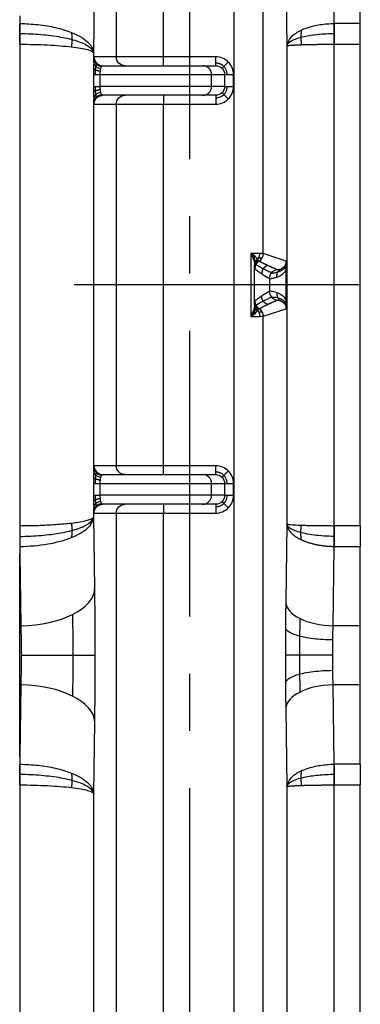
# Model space of a CAD drawing. Extents: x 2651 to 11825, y -3833 to 1075.
# Tile 410 of 656: x 5126 to 5141, y -3629 to -3586. Entities that reach past the tile are written whole.
import ezdxf

# ---------------------------------------------------------------- set-up
doc = ezdxf.new("R2010")
doc.units = 0
doc.header["$LTSCALE"] = 10
doc.linetypes.add('CENTER', pattern=[2, 1.25, -0.25, 0.25, -0.25])
doc.layers.add('114', color=7, linetype='CONTINUOUS')
doc.layers.add('CEN', color=1, linetype='CENTER')

msp = doc.modelspace()

# ---------------------------------------------------------------- linework, layer by layer
at = {"layer": '114', "color": 253, "linetype": 'Continuous'}
for p, q in [((5130.016, -3538.748), (5130.016, -3587.883)), ((5136.449, -3596.488), (5136.449, -3539.115)), ((5132.088, -3587.883), (5132.088, -3539.797)), ((5135.154, -3539.797), (5135.154, -3655.918)), ((5139.555, -3586.426), (5139.503, -3582.961)), ((5137.431, -3583.997), (5137.483, -3587.402)), ((5129.032, -3587.715), (5129.079, -3584.58)), ((5125.794, -3587.333), (5125.801, -3586.426)), ((5140.684, -3586.426), (5139.555, -3586.426)), ((5139.555, -3587.333), (5139.555, -3586.426)), ((5137.483, -3587.402), (5137.483, -3608.313)), ((5139.555, -3608.383), (5139.555, -3587.333)), ((5139.555, -3587.333), (5140.684, -3587.333)), ((5129.032, -3588.133), (5129.032, -3587.715)), ((5132.088, -3587.883), (5130.016, -3587.883)), ((5134.37, -3587.883), (5132.088, -3587.883)), ((5132.088, -3588.272), (5132.088, -3587.883)), ((5134.37, -3588.272), (5134.37, -3587.883)), ((5129.021, -3588.661), (5129.021, -3589.179)), ((5129.021, -3588.661), (5129.312, -3588.661)), ((5129.312, -3589.179), (5129.312, -3588.661)), ((5129.312, -3588.661), (5134.184, -3588.661)), ((5134.184, -3589.179), (5134.184, -3588.661)), ((5134.184, -3588.661), (5134.758, -3588.661)), ((5134.758, -3588.661), (5134.758, -3589.179)), ((5134.758, -3588.661), (5135.147, -3588.661)), ((5135.147, -3589.179), (5135.147, -3588.661)), ((5129.021, -3589.179), (5129.312, -3589.179)), ((5134.184, -3589.179), (5129.312, -3589.179)), ((5134.758, -3589.179), (5134.184, -3589.179)), ((5134.758, -3589.179), (5135.147, -3589.179)), ((5129.032, -3606.009), (5129.032, -3589.707)), ((5132.088, -3589.567), (5132.088, -3589.956)), ((5134.37, -3589.567), (5134.37, -3589.956)), ((5130.016, -3589.956), (5130.016, -3605.76)), ((5130.016, -3589.956), (5132.088, -3589.956)), ((5132.088, -3605.76), (5132.088, -3589.956)), ((5132.088, -3589.956), (5134.37, -3589.956)), ((5135.898, -3596.482), (5135.898, -3599.234)), ((5137.446, -3596.82), (5136.449, -3596.488)), ((5136.064, -3598.732), (5136.064, -3596.984)), ((5136.713, -3597.579), (5136.713, -3598.137)), ((5136.449, -3599.228), (5137.446, -3598.896)), ((5136.449, -3656.601), (5136.449, -3599.228)), ((5132.088, -3605.76), (5130.016, -3605.76)), ((5134.37, -3605.76), (5132.088, -3605.76)), ((5132.088, -3606.149), (5132.088, -3605.76)), ((5134.37, -3606.149), (5134.37, -3605.76)), ((5129.021, -3606.537), (5129.021, -3607.055)), ((5129.021, -3606.537), (5129.312, -3606.537)), ((5129.312, -3607.055), (5129.312, -3606.537)), ((5129.312, -3606.537), (5134.184, -3606.537)), ((5134.184, -3607.055), (5134.184, -3606.537)), ((5134.184, -3606.537), (5134.758, -3606.537)), ((5134.758, -3606.537), (5134.758, -3607.055)), ((5134.758, -3606.537), (5135.147, -3606.537)), ((5135.147, -3607.055), (5135.147, -3606.537)), ((5129.021, -3607.055), (5129.312, -3607.055)), ((5134.184, -3607.055), (5129.312, -3607.055)), ((5132.088, -3607.444), (5132.088, -3607.833)), ((5134.758, -3607.055), (5134.184, -3607.055)), ((5134.37, -3607.444), (5134.37, -3607.833)), ((5134.758, -3607.055), (5135.147, -3607.055)), ((5129.032, -3608.001), (5129.032, -3607.583)), ((5130.016, -3607.833), (5130.016, -3656.968)), ((5130.016, -3607.833), (5132.088, -3607.833)), ((5132.088, -3655.918), (5132.088, -3607.833)), ((5132.088, -3607.833), (5134.37, -3607.833)), ((5129.079, -3611.136), (5129.032, -3608.001)), ((5137.483, -3608.313), (5137.431, -3611.719)), ((5125.794, -3608.383), (5125.801, -3609.29)), ((5140.684, -3608.383), (5139.555, -3608.383)), ((5139.555, -3609.29), (5139.555, -3608.383)), ((5139.503, -3612.755), (5139.555, -3609.29)), ((5139.555, -3609.29), (5140.684, -3609.29)), ((5125.794, -3609.62), (5125.842, -3612.755)), ((5125.842, -3612.755), (5125.794, -3612.755)), ((5140.684, -3612.755), (5139.503, -3612.755)), ((5125.842, -3615.346), (5125.794, -3618.481)), ((5125.842, -3615.346), (5125.794, -3615.346)), ((5139.555, -3618.811), (5139.503, -3615.346)), ((5140.684, -3615.346), (5139.503, -3615.346)), ((5137.431, -3616.382), (5137.483, -3619.787)), ((5129.032, -3620.1), (5129.079, -3616.965)), ((5125.794, -3619.718), (5125.801, -3618.811)), ((5140.691, -3618.811), (5139.555, -3618.811)), ((5139.555, -3619.718), (5139.555, -3618.811)), ((5137.483, -3619.787), (5137.483, -3646.435)), ((5139.555, -3646.435), (5139.555, -3619.718)), ((5139.555, -3619.718), (5140.684, -3619.718)), ((5129.032, -3646.435), (5129.032, -3620.1))]:
    msp.add_line(p, q, dxfattribs=at)
at = {"layer": '114', "color": 7, "linetype": 'Continuous'}
for p, q in [((5140.684, -3586.426), (5140.684, -3582.961)), ((5125.794, -3586.096), (5125.794, -3586.426)), ((5139.548, -3586.426), (5139.555, -3587.333)), ((5140.684, -3587.333), (5140.684, -3586.426)), ((5125.794, -3587.333), (5125.794, -3608.383)), ((5139.555, -3587.333), (5139.555, -3587.333)), ((5140.684, -3608.383), (5140.684, -3587.333)), ((5130.016, -3587.887), (5129.729, -3587.887)), ((5129.436, -3588.272), (5130.404, -3588.272)), ((5130.404, -3588.272), (5132.088, -3588.272)), ((5132.088, -3588.272), (5134.37, -3588.272)), ((5130.404, -3589.567), (5129.436, -3589.567)), ((5132.088, -3589.567), (5130.404, -3589.567)), ((5134.37, -3589.567), (5132.088, -3589.567)), ((5129.729, -3589.952), (5130.016, -3589.952)), ((5137.451, -3598.509), (5137.451, -3597.207)), ((5129.436, -3606.149), (5130.404, -3606.149)), ((5130.016, -3605.764), (5129.729, -3605.764)), ((5130.404, -3606.149), (5132.088, -3606.149)), ((5132.088, -3606.149), (5134.37, -3606.149)), ((5130.404, -3607.444), (5129.436, -3607.444)), ((5132.088, -3607.444), (5130.404, -3607.444)), ((5134.37, -3607.444), (5132.088, -3607.444)), ((5129.729, -3607.829), (5130.016, -3607.829)), ((5139.555, -3608.383), (5139.548, -3609.29)), ((5139.555, -3608.383), (5139.555, -3608.383)), ((5140.684, -3608.383), (5140.684, -3609.29)), ((5125.794, -3609.29), (5125.794, -3609.62)), ((5140.684, -3612.755), (5140.684, -3609.29)), ((5125.794, -3612.755), (5125.794, -3609.62)), ((5125.794, -3615.346), (5125.794, -3612.755)), ((5140.684, -3615.346), (5140.684, -3612.755)), ((5139.487, -3614.05), (5137.415, -3614.05)), ((5125.794, -3618.481), (5125.794, -3615.346)), ((5140.684, -3618.811), (5140.684, -3615.346)), ((5125.794, -3618.481), (5125.794, -3618.811)), ((5139.548, -3618.811), (5139.555, -3619.718)), ((5125.794, -3619.718), (5125.794, -3646.435)), ((5139.555, -3619.718), (5139.555, -3619.718)), ((5140.684, -3646.435), (5140.684, -3619.718))]:
    msp.add_line(p, q, dxfattribs=at)
for centre, major_axis, start_param, end_param in [((5129.42, -3588.133), (-0.388, 0.01), 0.036379, 1.398498), ((5129.42, -3589.707), (-0.388, -0.01), 4.884688, 6.246807), ((5129.42, -3606.009), (-0.388, 0.01), 0.036379, 1.398498), ((5129.42, -3607.583), (-0.388, -0.01), 4.884688, 6.246807)]:
    msp.add_ellipse(centre, major_axis=major_axis, ratio=0.694256, start_param=start_param, end_param=end_param, dxfattribs=at)
at = {"layer": '114', "color": 253, "linetype": 'Continuous'}
for centre, major_axis, ratio, start_param, end_param in [((5133.796, -3588.661), (0, 0.389), 0.999848, 4.712389, 6.283185), ((5133.796, -3589.179), (0, -0.389), 0.999848, 0, 1.570796), ((5136.061, -3596.488), (0.123, 0.369), 0.999619, 4.01021, 5.033964), ((5136.452, -3596.984), (-0.388, -0.012), 0.862936, 5.408007, 6.248641), ((5136.465, -3597.152), (-0.244, -0.303), 0.999749, 4.365826, 5.38968), ((5137.101, -3597.579), (-0.189, -0.34), 0.999801, 3.759164, 5.219316), ((5137.101, -3598.137), (-0.189, 0.34), 0.999801, 1.06387, 2.524022), ((5136.452, -3598.732), (-0.388, 0.012), 0.862936, 0.034545, 0.875178), ((5136.465, -3598.564), (-0.244, 0.303), 0.999749, 0.893506, 1.91736), ((5136.061, -3599.228), (0.123, -0.369), 0.999619, 1.249221, 2.272976), ((5133.796, -3606.537), (0, 0.389), 0.999848, 4.712389, 6.283185), ((5133.796, -3607.055), (0, 0.389), 0.999848, 3.141593, 4.712389), ((5125.842, -3611.136), (3.238, 0.049), 0.499957, 4.704831, 6.252955), ((5139.503, -3611.719), (2.072, -0.031), 0.499957, 3.171823, 4.719947), ((5125.842, -3616.965), (3.238, -0.049), 0.499957, 0.03023, 1.578355), ((5139.503, -3616.382), (2.072, 0.031), 0.499957, 1.563238, 3.111362)]:
    msp.add_ellipse(centre, major_axis=major_axis, ratio=ratio, start_param=start_param, end_param=end_param, dxfattribs=at)
for points, weights, degree in [([(5125.794, -3586.426), (5125.801, -3586.426)], [0.999999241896, 1], 1), ([(5129.047, -3589.956), (5129.047, -3589.567), (5129.436, -3589.567)], [1, 0.70710680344, 1], 2), ([(5136.076, -3597.152), (5136.271, -3597.308), (5136.486, -3597.453), (5136.713, -3597.579)], [1, 0.984198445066, 0.984198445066, 1], 3), ([(5136.713, -3598.137), (5136.486, -3598.263), (5136.271, -3598.408), (5136.076, -3598.564)], [1, 0.984198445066, 0.984198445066, 1], 3), ([(5129.047, -3607.833), (5129.047, -3607.444), (5129.436, -3607.444)], [1, 0.70710680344, 1], 2), ([(5125.794, -3609.29), (5125.801, -3609.29)], [0.999999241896, 1], 1), ([(5129.079, -3616.965), (5129.107, -3615.117), (5129.107, -3612.984), (5129.079, -3611.136)], [1, 0.910683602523, 0.910683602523, 1], 3), ([(5137.431, -3611.719), (5137.42, -3612.432), (5137.415, -3613.227), (5137.415, -3614.05)], [1, 0.977283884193, 0.977283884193, 1], 3), ([(5137.415, -3614.05), (5137.415, -3614.874), (5137.42, -3615.669), (5137.431, -3616.382)], [1, 0.977283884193, 0.977283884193, 1], 3), ([(5125.794, -3618.811), (5125.801, -3618.811)], [0.999999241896, 1], 1)]:
    msp.add_rational_spline(points, weights, degree=degree, dxfattribs=at)
at = {"layer": '114', "color": 7, "linetype": 'Continuous'}
for points, knots in [([(5125.794, -3586.426), (5125.794, -3586.433), (5125.794, -3586.439), (5125.794, -3586.446), (5125.794, -3586.453), (5125.794, -3586.459), (5125.794, -3586.466), (5125.794, -3586.473), (5125.794, -3586.479), (5125.794, -3586.486), (5125.794, -3586.493), (5125.794, -3586.499), (5125.794, -3586.506), (5125.794, -3586.513), (5125.794, -3586.52), (5125.794, -3586.526), (5125.794, -3586.533), (5125.794, -3586.54), (5125.794, -3586.547), (5125.794, -3586.554), (5125.794, -3586.56), (5125.794, -3586.567), (5125.794, -3586.574), (5125.794, -3586.581), (5125.794, -3586.588), (5125.794, -3586.595), (5125.794, -3586.602), (5125.794, -3586.609), (5125.794, -3586.616), (5125.794, -3586.623), (5125.794, -3586.63), (5125.794, -3586.637), (5125.794, -3586.644), (5125.794, -3586.651), (5125.794, -3586.658), (5125.794, -3586.665), (5125.794, -3586.672), (5125.794, -3586.679), (5125.794, -3586.686), (5125.794, -3586.693), (5125.794, -3586.7), (5125.794, -3586.707), (5125.794, -3586.714), (5125.794, -3586.721), (5125.794, -3586.729), (5125.794, -3586.736), (5125.794, -3586.743), (5125.794, -3586.75), (5125.794, -3586.757), (5125.794, -3586.764), (5125.794, -3586.772), (5125.794, -3586.779), (5125.794, -3586.786), (5125.794, -3586.793), (5125.794, -3586.8), (5125.794, -3586.808), (5125.794, -3586.815), (5125.794, -3586.822), (5125.794, -3586.829), (5125.794, -3586.837), (5125.794, -3586.844), (5125.794, -3586.851), (5125.794, -3586.859), (5125.794, -3586.866), (5125.794, -3586.873), (5125.794, -3586.881), (5125.794, -3586.888), (5125.794, -3586.895), (5125.794, -3586.903), (5125.794, -3586.91), (5125.794, -3586.917), (5125.794, -3586.925), (5125.794, -3586.932), (5125.794, -3586.94), (5125.794, -3586.947), (5125.794, -3586.954), (5125.794, -3586.962), (5125.794, -3586.969), (5125.794, -3586.977), (5125.794, -3586.984), (5125.794, -3586.991), (5125.794, -3586.999), (5125.794, -3587.006), (5125.794, -3587.014), (5125.794, -3587.021), (5125.794, -3587.029), (5125.794, -3587.036), (5125.794, -3587.044), (5125.794, -3587.051), (5125.794, -3587.059), (5125.794, -3587.066), (5125.794, -3587.074), (5125.794, -3587.081), (5125.794, -3587.089), (5125.794, -3587.096), (5125.794, -3587.104), (5125.794, -3587.111), (5125.794, -3587.119), (5125.794, -3587.126), (5125.794, -3587.134), (5125.794, -3587.141), (5125.794, -3587.149), (5125.794, -3587.156), (5125.794, -3587.164), (5125.794, -3587.171), (5125.794, -3587.179), (5125.794, -3587.186), (5125.794, -3587.194), (5125.794, -3587.202), (5125.794, -3587.209), (5125.794, -3587.217), (5125.794, -3587.224), (5125.794, -3587.232), (5125.794, -3587.239), (5125.794, -3587.247), (5125.794, -3587.255), (5125.794, -3587.262), (5125.794, -3587.27), (5125.794, -3587.277), (5125.794, -3587.285), (5125.794, -3587.292), (5125.794, -3587.299), (5125.794, -3587.306), (5125.794, -3587.313), (5125.794, -3587.319), (5125.794, -3587.326), (5125.794, -3587.333)], [0, 0, 0, 0, 0.02393, 0.02393, 0.02393, 0.04786, 0.04786, 0.04786, 0.07179, 0.07179, 0.07179, 0.09572, 0.09572, 0.09572, 0.11965, 0.11965, 0.11965, 0.14358, 0.14358, 0.14358, 0.16751, 0.16751, 0.16751, 0.191441, 0.191441, 0.191441, 0.215371, 0.215371, 0.215371, 0.239301, 0.239301, 0.239301, 0.263231, 0.263231, 0.263231, 0.287161, 0.287161, 0.287161, 0.311091, 0.311091, 0.311091, 0.335021, 0.335021, 0.335021, 0.358951, 0.358951, 0.358951, 0.382881, 0.382881, 0.382881, 0.406811, 0.406811, 0.406811, 0.430741, 0.430741, 0.430741, 0.454671, 0.454671, 0.454671, 0.478601, 0.478601, 0.478601, 0.502531, 0.502531, 0.502531, 0.526461, 0.526461, 0.526461, 0.550392, 0.550392, 0.550392, 0.574322, 0.574322, 0.574322, 0.598252, 0.598252, 0.598252, 0.622182, 0.622182, 0.622182, 0.646112, 0.646112, 0.646112, 0.670042, 0.670042, 0.670042, 0.693972, 0.693972, 0.693972, 0.717902, 0.717902, 0.717902, 0.741832, 0.741832, 0.741832, 0.765762, 0.765762, 0.765762, 0.789692, 0.789692, 0.789692, 0.813622, 0.813622, 0.813622, 0.837552, 0.837552, 0.837552, 0.861482, 0.861482, 0.861482, 0.885412, 0.885412, 0.885412, 0.909343, 0.909343, 0.909343, 0.933273, 0.933273, 0.933273, 0.957203, 0.957203, 0.957203, 0.9786, 0.9786, 0.9786, 1, 1, 1, 1]), ([(5125.798, -3586.864), (5126.124, -3586.867), (5126.743, -3586.895), (5127.611, -3587.008), (5128.354, -3587.188), (5128.884, -3587.432), (5129.019, -3587.617), (5129.032, -3587.715)], [0, 0, 0, 0, 0.188823, 0.376873, 0.563786, 0.782364, 1, 1, 1, 1]), ([(5137.483, -3587.402), (5137.496, -3587.322), (5137.629, -3587.175), (5138.156, -3586.995), (5138.849, -3586.889), (5139.319, -3586.865), (5139.571, -3586.864)], [0, 0, 0, 0, 0.273003, 0.550629, 0.773922, 1, 1, 1, 1]), ([(5136.126, -3596.961), (5136.164, -3596.985), (5136.243, -3597.034), (5136.364, -3597.103), (5136.5, -3597.175), (5136.65, -3597.248), (5136.757, -3597.296), (5136.812, -3597.32)], [0, 0, 0, 0, 0.167918, 0.346078, 0.533148, 0.762943, 1, 1, 1, 1]), ([(5137.441, -3596.973), (5137.437, -3597.001), (5137.409, -3597.12), (5137.217, -3597.264), (5136.93, -3597.344), (5136.822, -3597.362), (5136.812, -3597.32)], [0, 0, 0, 0, 0.04077, 0.192545, 0.466218, 1, 1, 1, 1]), ([(5137.451, -3597.207), (5137.451, -3597.203), (5137.451, -3597.193), (5137.451, -3597.175), (5137.451, -3597.143), (5137.45, -3597.081), (5137.45, -3596.991), (5137.448, -3596.896), (5137.447, -3596.843), (5137.446, -3596.82)], [0, 0, 0, 0, 0.032419, 0.064874, 0.129021, 0.254719, 0.499697, 0.782393, 1, 1, 1, 1]), ([(5136.812, -3598.396), (5136.766, -3598.416), (5136.674, -3598.457), (5136.539, -3598.522), (5136.418, -3598.584), (5136.311, -3598.643), (5136.217, -3598.698), (5136.156, -3598.736), (5136.126, -3598.755)], [0, 0, 0, 0, 0.201531, 0.398165, 0.588064, 0.731446, 0.868971, 1, 1, 1, 1]), ([(5136.812, -3598.396), (5136.816, -3598.385), (5136.881, -3598.386), (5137.082, -3598.403), (5137.367, -3598.507), (5137.424, -3598.705), (5137.435, -3598.757)], [0, 0, 0, 0, 0.343026, 0.670821, 0.923368, 1, 1, 1, 1]), ([(5137.446, -3598.896), (5137.447, -3598.872), (5137.448, -3598.818), (5137.449, -3598.723), (5137.45, -3598.634), (5137.45, -3598.572), (5137.451, -3598.54), (5137.451, -3598.522), (5137.451, -3598.513), (5137.451, -3598.509)], [0, 0, 0, 0, 0.224706, 0.499893, 0.748161, 0.873137, 0.936338, 0.968177, 1, 1, 1, 1]), ([(5125.798, -3608.852), (5126.124, -3608.849), (5126.743, -3608.821), (5127.611, -3608.708), (5128.354, -3608.528), (5128.884, -3608.284), (5129.019, -3608.099), (5129.032, -3608.001)], [0, 0, 0, 0, 0.188823, 0.376873, 0.563786, 0.782364, 1, 1, 1, 1]), ([(5139.571, -3608.852), (5139.243, -3608.849), (5138.659, -3608.813), (5137.964, -3608.67), (5137.577, -3608.492), (5137.491, -3608.375), (5137.483, -3608.313)], [0, 0, 0, 0, 0.286464, 0.5678, 0.785109, 1, 1, 1, 1]), ([(5125.794, -3608.383), (5125.794, -3608.39), (5125.794, -3608.398), (5125.794, -3608.406), (5125.794, -3608.413), (5125.794, -3608.421), (5125.794, -3608.428), (5125.794, -3608.436), (5125.794, -3608.443), (5125.794, -3608.451), (5125.794, -3608.459), (5125.794, -3608.466), (5125.794, -3608.474), (5125.794, -3608.481), (5125.794, -3608.489), (5125.794, -3608.496), (5125.794, -3608.504), (5125.794, -3608.512), (5125.794, -3608.519), (5125.794, -3608.527), (5125.794, -3608.534), (5125.794, -3608.542), (5125.794, -3608.549), (5125.794, -3608.557), (5125.794, -3608.564), (5125.794, -3608.572), (5125.794, -3608.579), (5125.794, -3608.587), (5125.794, -3608.594), (5125.794, -3608.602), (5125.794, -3608.61), (5125.794, -3608.617), (5125.794, -3608.625), (5125.794, -3608.632), (5125.794, -3608.64), (5125.794, -3608.647), (5125.794, -3608.655), (5125.794, -3608.662), (5125.794, -3608.67), (5125.794, -3608.677), (5125.794, -3608.684), (5125.794, -3608.692), (5125.794, -3608.699), (5125.794, -3608.707), (5125.794, -3608.714), (5125.794, -3608.722), (5125.794, -3608.729), (5125.794, -3608.737), (5125.794, -3608.744), (5125.794, -3608.751), (5125.794, -3608.759), (5125.794, -3608.766), (5125.794, -3608.774), (5125.794, -3608.781), (5125.794, -3608.788), (5125.794, -3608.796), (5125.794, -3608.803), (5125.794, -3608.811), (5125.794, -3608.818), (5125.794, -3608.825), (5125.794, -3608.833), (5125.794, -3608.84), (5125.794, -3608.847), (5125.794, -3608.855), (5125.794, -3608.862), (5125.794, -3608.869), (5125.794, -3608.876), (5125.794, -3608.884), (5125.794, -3608.891), (5125.794, -3608.898), (5125.794, -3608.906), (5125.794, -3608.913), (5125.794, -3608.92), (5125.794, -3608.927), (5125.794, -3608.935), (5125.794, -3608.942), (5125.794, -3608.949), (5125.794, -3608.956), (5125.794, -3608.963), (5125.794, -3608.97), (5125.794, -3608.978), (5125.794, -3608.985), (5125.794, -3608.992), (5125.794, -3608.999), (5125.794, -3609.006), (5125.794, -3609.013), (5125.794, -3609.02), (5125.794, -3609.027), (5125.794, -3609.035), (5125.794, -3609.042), (5125.794, -3609.049), (5125.794, -3609.056), (5125.794, -3609.063), (5125.794, -3609.07), (5125.794, -3609.077), (5125.794, -3609.084), (5125.794, -3609.091), (5125.794, -3609.098), (5125.794, -3609.105), (5125.794, -3609.112), (5125.794, -3609.119), (5125.794, -3609.125), (5125.794, -3609.132), (5125.794, -3609.139), (5125.794, -3609.146), (5125.794, -3609.153), (5125.794, -3609.16), (5125.794, -3609.167), (5125.794, -3609.173), (5125.794, -3609.18), (5125.794, -3609.187), (5125.794, -3609.194), (5125.794, -3609.201), (5125.794, -3609.207), (5125.794, -3609.214), (5125.794, -3609.221), (5125.794, -3609.228), (5125.794, -3609.234), (5125.794, -3609.241), (5125.794, -3609.248), (5125.794, -3609.254), (5125.794, -3609.266), (5125.794, -3609.278), (5125.794, -3609.29)], [0, 0, 0, 0, 0.02393, 0.02393, 0.02393, 0.04786, 0.04786, 0.04786, 0.07179, 0.07179, 0.07179, 0.09572, 0.09572, 0.09572, 0.11965, 0.11965, 0.11965, 0.14358, 0.14358, 0.14358, 0.16751, 0.16751, 0.16751, 0.19144, 0.19144, 0.19144, 0.21537, 0.21537, 0.21537, 0.2393, 0.2393, 0.2393, 0.26323, 0.26323, 0.26323, 0.28716, 0.28716, 0.28716, 0.31109, 0.31109, 0.31109, 0.33502, 0.33502, 0.33502, 0.358951, 0.358951, 0.358951, 0.382881, 0.382881, 0.382881, 0.406811, 0.406811, 0.406811, 0.430741, 0.430741, 0.430741, 0.454671, 0.454671, 0.454671, 0.478601, 0.478601, 0.478601, 0.502531, 0.502531, 0.502531, 0.526461, 0.526461, 0.526461, 0.550391, 0.550391, 0.550391, 0.574321, 0.574321, 0.574321, 0.598251, 0.598251, 0.598251, 0.622181, 0.622181, 0.622181, 0.646111, 0.646111, 0.646111, 0.670041, 0.670041, 0.670041, 0.693971, 0.693971, 0.693971, 0.717901, 0.717901, 0.717901, 0.741831, 0.741831, 0.741831, 0.765761, 0.765761, 0.765761, 0.789691, 0.789691, 0.789691, 0.813621, 0.813621, 0.813621, 0.837551, 0.837551, 0.837551, 0.861481, 0.861481, 0.861481, 0.885411, 0.885411, 0.885411, 0.909341, 0.909341, 0.909341, 0.933271, 0.933271, 0.933271, 0.957201, 0.957201, 0.957201, 1, 1, 1, 1]), ([(5128.117, -3615.839), (5128.123, -3615.527), (5128.132, -3614.884), (5128.135, -3613.897), (5128.129, -3613.005), (5128.122, -3612.504), (5128.117, -3612.262)], [0, 0, 0, 0, 0.279778, 0.559673, 0.779883, 1, 1, 1, 1]), ([(5139.491, -3613.38), (5139.183, -3613.377), (5138.604, -3613.341), (5137.898, -3613.2), (5137.506, -3613.018), (5137.424, -3612.899), (5137.418, -3612.839)], [0, 0, 0, 0, 0.270845, 0.562843, 0.789831, 1, 1, 1, 1]), ([(5125.862, -3614.05), (5126.167, -3614.05), (5126.771, -3614.05), (5127.647, -3614.05), (5128.425, -3614.05), (5128.963, -3614.05), (5129.091, -3614.05), (5129.1, -3614.05)], [0, 0, 0, 0, 0.177293, 0.367707, 0.563901, 0.790321, 1, 1, 1, 1]), ([(5139.491, -3614.721), (5139.183, -3614.724), (5138.604, -3614.759), (5137.898, -3614.901), (5137.506, -3615.083), (5137.424, -3615.202), (5137.418, -3615.262)], [0, 0, 0, 0, 0.270845, 0.562843, 0.789831, 1, 1, 1, 1]), ([(5125.794, -3618.811), (5125.794, -3618.818), (5125.794, -3618.824), (5125.794, -3618.831), (5125.794, -3618.838), (5125.794, -3618.844), (5125.794, -3618.851), (5125.794, -3618.858), (5125.794, -3618.864), (5125.794, -3618.871), (5125.794, -3618.878), (5125.794, -3618.884), (5125.794, -3618.891), (5125.794, -3618.898), (5125.794, -3618.905), (5125.794, -3618.911), (5125.794, -3618.918), (5125.794, -3618.925), (5125.794, -3618.932), (5125.794, -3618.939), (5125.794, -3618.945), (5125.794, -3618.952), (5125.794, -3618.959), (5125.794, -3618.966), (5125.794, -3618.973), (5125.794, -3618.98), (5125.794, -3618.987), (5125.794, -3618.994), (5125.794, -3619.001), (5125.794, -3619.008), (5125.794, -3619.015), (5125.794, -3619.022), (5125.794, -3619.029), (5125.794, -3619.036), (5125.794, -3619.043), (5125.794, -3619.05), (5125.794, -3619.057), (5125.794, -3619.064), (5125.794, -3619.071), (5125.794, -3619.078), (5125.794, -3619.085), (5125.794, -3619.092), (5125.794, -3619.099), (5125.794, -3619.106), (5125.794, -3619.114), (5125.794, -3619.121), (5125.794, -3619.128), (5125.794, -3619.135), (5125.794, -3619.142), (5125.794, -3619.149), (5125.794, -3619.157), (5125.794, -3619.164), (5125.794, -3619.171), (5125.794, -3619.178), (5125.794, -3619.185), (5125.794, -3619.193), (5125.794, -3619.2), (5125.794, -3619.207), (5125.794, -3619.214), (5125.794, -3619.222), (5125.794, -3619.229), (5125.794, -3619.236), (5125.794, -3619.244), (5125.794, -3619.251), (5125.794, -3619.258), (5125.794, -3619.266), (5125.794, -3619.273), (5125.794, -3619.28), (5125.794, -3619.288), (5125.794, -3619.295), (5125.794, -3619.302), (5125.794, -3619.31), (5125.794, -3619.317), (5125.794, -3619.325), (5125.794, -3619.332), (5125.794, -3619.339), (5125.794, -3619.347), (5125.794, -3619.354), (5125.794, -3619.362), (5125.794, -3619.369), (5125.794, -3619.376), (5125.794, -3619.384), (5125.794, -3619.391), (5125.794, -3619.399), (5125.794, -3619.406), (5125.794, -3619.414), (5125.794, -3619.421), (5125.794, -3619.429), (5125.794, -3619.436), (5125.794, -3619.444), (5125.794, -3619.451), (5125.794, -3619.459), (5125.794, -3619.466), (5125.794, -3619.474), (5125.794, -3619.481), (5125.794, -3619.489), (5125.794, -3619.496), (5125.794, -3619.504), (5125.794, -3619.511), (5125.794, -3619.519), (5125.794, -3619.526), (5125.794, -3619.534), (5125.794, -3619.541), (5125.794, -3619.549), (5125.794, -3619.556), (5125.794, -3619.564), (5125.794, -3619.571), (5125.794, -3619.579), (5125.794, -3619.587), (5125.794, -3619.594), (5125.794, -3619.602), (5125.794, -3619.609), (5125.794, -3619.617), (5125.794, -3619.624), (5125.794, -3619.632), (5125.794, -3619.64), (5125.794, -3619.647), (5125.794, -3619.655), (5125.794, -3619.662), (5125.794, -3619.67), (5125.794, -3619.677), (5125.794, -3619.684), (5125.794, -3619.691), (5125.794, -3619.698), (5125.794, -3619.704), (5125.794, -3619.711), (5125.794, -3619.718)], [0, 0, 0, 0, 0.02393, 0.02393, 0.02393, 0.04786, 0.04786, 0.04786, 0.07179, 0.07179, 0.07179, 0.09572, 0.09572, 0.09572, 0.11965, 0.11965, 0.11965, 0.14358, 0.14358, 0.14358, 0.16751, 0.16751, 0.16751, 0.191441, 0.191441, 0.191441, 0.215371, 0.215371, 0.215371, 0.239301, 0.239301, 0.239301, 0.263231, 0.263231, 0.263231, 0.287161, 0.287161, 0.287161, 0.311091, 0.311091, 0.311091, 0.335021, 0.335021, 0.335021, 0.358951, 0.358951, 0.358951, 0.382881, 0.382881, 0.382881, 0.406811, 0.406811, 0.406811, 0.430741, 0.430741, 0.430741, 0.454671, 0.454671, 0.454671, 0.478601, 0.478601, 0.478601, 0.502531, 0.502531, 0.502531, 0.526461, 0.526461, 0.526461, 0.550392, 0.550392, 0.550392, 0.574322, 0.574322, 0.574322, 0.598252, 0.598252, 0.598252, 0.622182, 0.622182, 0.622182, 0.646112, 0.646112, 0.646112, 0.670042, 0.670042, 0.670042, 0.693972, 0.693972, 0.693972, 0.717902, 0.717902, 0.717902, 0.741832, 0.741832, 0.741832, 0.765762, 0.765762, 0.765762, 0.789692, 0.789692, 0.789692, 0.813622, 0.813622, 0.813622, 0.837552, 0.837552, 0.837552, 0.861482, 0.861482, 0.861482, 0.885412, 0.885412, 0.885412, 0.909343, 0.909343, 0.909343, 0.933273, 0.933273, 0.933273, 0.957203, 0.957203, 0.957203, 0.9786, 0.9786, 0.9786, 1, 1, 1, 1]), ([(5125.798, -3619.249), (5126.124, -3619.252), (5126.743, -3619.28), (5127.611, -3619.393), (5128.354, -3619.573), (5128.884, -3619.817), (5129.019, -3620.002), (5129.032, -3620.1)], [0, 0, 0, 0, 0.188823, 0.376873, 0.563786, 0.782364, 1, 1, 1, 1]), ([(5137.483, -3619.787), (5137.496, -3619.707), (5137.629, -3619.56), (5138.156, -3619.38), (5138.849, -3619.274), (5139.319, -3619.25), (5139.571, -3619.249)], [0, 0, 0, 0, 0.273003, 0.550629, 0.773922, 1, 1, 1, 1])]:
    msp.add_open_spline(points, degree=3, knots=knots, dxfattribs=at)
at = {"layer": '114', "color": 253, "linetype": 'Continuous'}
for points, knots in [([(5125.801, -3586.426), (5126.068, -3586.437), (5126.614, -3586.458), (5127.395, -3586.594), (5128.014, -3586.783), (5128.472, -3587.001), (5128.715, -3587.177), (5128.859, -3587.323), (5128.941, -3587.433), (5129.01, -3587.566), (5129.024, -3587.663), (5129.032, -3587.715)], [0, 0, 0, 0, 0.159706, 0.32582, 0.498459, 0.617437, 0.748866, 0.796103, 0.853706, 0.921673, 1, 1, 1, 1]), ([(5137.483, -3587.402), (5137.53, -3587.256), (5137.611, -3587.004), (5138.013, -3586.753), (5138.353, -3586.615), (5138.636, -3586.533), (5138.934, -3586.474), (5139.24, -3586.436), (5139.446, -3586.43), (5139.548, -3586.426)], [0, 0, 0, 0, 0.288726, 0.498665, 0.603484, 0.706026, 0.806291, 0.904282, 1, 1, 1, 1]), ([(5125.794, -3587.333), (5126.211, -3587.334), (5126.628, -3587.345), (5127.4, -3587.385), (5127.756, -3587.413), (5128.353, -3587.484), (5128.594, -3587.525), (5128.929, -3587.617), (5129.021, -3587.666), (5129.032, -3587.715)], [0, 0, 0, 0, 0.25, 0.25, 0.5, 0.5, 0.75, 0.75, 1, 1, 1, 1]), ([(5129.048, -3587.883), (5129.043, -3587.882), (5129.042, -3587.905), (5129.036, -3587.99), (5129.034, -3588.053), (5129.032, -3588.133)], [0, 0, 0, 0, 0.5, 0.5, 1, 1, 1, 1]), ([(5129.047, -3587.883), (5129.047, -3587.985), (5129.089, -3588.086), (5129.233, -3588.23), (5129.334, -3588.272), (5129.436, -3588.272)], [0, 0, 0, 0, 0.5, 0.5, 1, 1, 1, 1]), ([(5130.404, -3588.272), (5130.303, -3588.272), (5130.203, -3588.231), (5130.059, -3588.088), (5130.017, -3587.988), (5130.016, -3587.887)], [0, 0, 0, 0, 0.5, 0.5, 1, 1, 1, 1]), ([(5134.37, -3588.272), (5134.472, -3588.272), (5134.573, -3588.314), (5134.717, -3588.458), (5134.758, -3588.559), (5134.758, -3588.661)], [0, 0, 0, 0, 0.5, 0.5, 1, 1, 1, 1]), ([(5134.758, -3589.179), (5134.758, -3589.281), (5134.717, -3589.382), (5134.573, -3589.526), (5134.472, -3589.567), (5134.37, -3589.567)], [0, 0, 0, 0, 0.5, 0.5, 1, 1, 1, 1]), ([(5130.016, -3589.952), (5130.017, -3589.851), (5130.059, -3589.751), (5130.203, -3589.609), (5130.303, -3589.567), (5130.404, -3589.567)], [0, 0, 0, 0, 0.5, 0.5, 1, 1, 1, 1]), ([(5136.449, -3596.488), (5136.444, -3596.487), (5136.39, -3596.485), (5136.199, -3596.483), (5136.062, -3596.482), (5135.898, -3596.482)], [0, 0, 0, 0, 0.502999, 0.502999, 1, 1, 1, 1]), ([(5136.064, -3596.984), (5136.065, -3597.047), (5136.067, -3597.086), (5136.072, -3597.138), (5136.073, -3597.15), (5136.077, -3597.152)], [0, 0, 0, 0, 0.5, 0.5, 1, 1, 1, 1]), ([(5136.264, -3596.82), (5136.26, -3596.818), (5136.252, -3596.812), (5136.227, -3596.786), (5136.211, -3596.766), (5136.195, -3596.734)], [0, 0, 0, 0, 0.5, 0.5, 1, 1, 1, 1]), ([(5137.446, -3596.82), (5137.446, -3596.864), (5137.438, -3596.908), (5137.409, -3596.988), (5137.387, -3597.025), (5137.339, -3597.083), (5137.312, -3597.107), (5137.261, -3597.142), (5137.236, -3597.155), (5137.167, -3597.184), (5137.13, -3597.19), (5137.078, -3597.195), (5137.063, -3597.194), (5137.058, -3597.192)], [0, 0, 0, 0, 0.119733, 0.119733, 0.245486, 0.245486, 0.371238, 0.371238, 0.49699, 0.49699, 0.748495, 0.748495, 1, 1, 1, 1]), ([(5136.713, -3597.579), (5136.717, -3597.581), (5136.747, -3597.581), (5136.86, -3597.567), (5136.942, -3597.553), (5137.097, -3597.494), (5137.152, -3597.468), (5137.269, -3597.395), (5137.329, -3597.349), (5137.407, -3597.264), (5137.43, -3597.237), (5137.451, -3597.207)], [0, 0, 0, 0, 0.311496, 0.311496, 0.622991, 0.622991, 0.778739, 0.778739, 0.934487, 0.934487, 1, 1, 1, 1]), ([(5137.451, -3598.509), (5137.43, -3598.479), (5137.408, -3598.452), (5137.33, -3598.368), (5137.269, -3598.321), (5137.153, -3598.248), (5137.096, -3598.222), (5136.942, -3598.163), (5136.859, -3598.149), (5136.747, -3598.135), (5136.717, -3598.135), (5136.713, -3598.137)], [0, 0, 0, 0, 0.065115, 0.065115, 0.220929, 0.220929, 0.376743, 0.376743, 0.688372, 0.688372, 1, 1, 1, 1]), ([(5136.077, -3598.564), (5136.073, -3598.566), (5136.072, -3598.578), (5136.068, -3598.629), (5136.065, -3598.669), (5136.064, -3598.732)], [0, 0, 0, 0, 0.5, 0.5, 1, 1, 1, 1]), ([(5135.898, -3599.234), (5136.062, -3599.234), (5136.199, -3599.233), (5136.39, -3599.23), (5136.444, -3599.229), (5136.449, -3599.228)], [0, 0, 0, 0, 0.497001, 0.497001, 1, 1, 1, 1]), ([(5136.195, -3598.982), (5136.211, -3598.95), (5136.227, -3598.93), (5136.252, -3598.904), (5136.26, -3598.898), (5136.264, -3598.896)], [0, 0, 0, 0, 0.5, 0.5, 1, 1, 1, 1]), ([(5129.048, -3605.76), (5129.043, -3605.759), (5129.042, -3605.782), (5129.036, -3605.866), (5129.034, -3605.93), (5129.032, -3606.009)], [0, 0, 0, 0, 0.5, 0.5, 1, 1, 1, 1]), ([(5129.047, -3605.76), (5129.047, -3605.862), (5129.089, -3605.963), (5129.233, -3606.107), (5129.334, -3606.149), (5129.436, -3606.149)], [0, 0, 0, 0, 0.5, 0.5, 1, 1, 1, 1]), ([(5130.404, -3606.149), (5130.303, -3606.149), (5130.203, -3606.107), (5130.059, -3605.965), (5130.017, -3605.865), (5130.016, -3605.764)], [0, 0, 0, 0, 0.5, 0.5, 1, 1, 1, 1]), ([(5134.37, -3606.149), (5134.472, -3606.149), (5134.573, -3606.19), (5134.717, -3606.334), (5134.758, -3606.435), (5134.758, -3606.537)], [0, 0, 0, 0, 0.5, 0.5, 1, 1, 1, 1]), ([(5130.016, -3607.829), (5130.017, -3607.727), (5130.059, -3607.627), (5130.203, -3607.485), (5130.303, -3607.444), (5130.404, -3607.444)], [0, 0, 0, 0, 0.5, 0.5, 1, 1, 1, 1]), ([(5134.758, -3607.055), (5134.758, -3607.157), (5134.717, -3607.258), (5134.573, -3607.402), (5134.472, -3607.444), (5134.37, -3607.444)], [0, 0, 0, 0, 0.5, 0.5, 1, 1, 1, 1]), ([(5125.794, -3608.383), (5126.062, -3608.38), (5126.607, -3608.373), (5127.389, -3608.333), (5128.009, -3608.277), (5128.468, -3608.212), (5128.713, -3608.161), (5128.857, -3608.117), (5128.94, -3608.084), (5129.009, -3608.045), (5129.024, -3608.016), (5129.032, -3608.001)], [0, 0, 0, 0, 0.159706, 0.32582, 0.498459, 0.617437, 0.748866, 0.796103, 0.853706, 0.921673, 1, 1, 1, 1]), ([(5125.801, -3609.29), (5126.218, -3609.285), (5126.634, -3609.248), (5127.406, -3609.116), (5127.761, -3609.019), (5128.357, -3608.782), (5128.598, -3608.64), (5128.93, -3608.333), (5129.022, -3608.167), (5129.032, -3608.001)], [0, 0, 0, 0, 0.25, 0.25, 0.5, 0.5, 0.75, 0.75, 1, 1, 1, 1]), ([(5137.483, -3608.313), (5137.531, -3608.324), (5137.613, -3608.341), (5138.017, -3608.36), (5138.358, -3608.369), (5138.642, -3608.375), (5138.94, -3608.379), (5139.247, -3608.382), (5139.453, -3608.383), (5139.555, -3608.383)], [0, 0, 0, 0, 0.288726, 0.498665, 0.603484, 0.706026, 0.806291, 0.904282, 1, 1, 1, 1]), ([(5125.842, -3612.755), (5125.848, -3612.951), (5125.854, -3613.162), (5125.86, -3613.598), (5125.862, -3613.824), (5125.862, -3614.277), (5125.86, -3614.503), (5125.854, -3614.939), (5125.848, -3615.15), (5125.842, -3615.346)], [0, 0, 0, 0, 0.25, 0.25, 0.5, 0.5, 0.75, 0.75, 1, 1, 1, 1]), ([(5125.801, -3618.811), (5126.068, -3618.822), (5126.614, -3618.843), (5127.395, -3618.979), (5128.014, -3619.168), (5128.472, -3619.386), (5128.715, -3619.562), (5128.859, -3619.708), (5128.941, -3619.818), (5129.01, -3619.951), (5129.024, -3620.048), (5129.032, -3620.1)], [0, 0, 0, 0, 0.159706, 0.32582, 0.498459, 0.617437, 0.748866, 0.796103, 0.853706, 0.921673, 1, 1, 1, 1]), ([(5137.483, -3619.787), (5137.53, -3619.641), (5137.611, -3619.389), (5138.013, -3619.138), (5138.353, -3619), (5138.636, -3618.918), (5138.934, -3618.859), (5139.24, -3618.821), (5139.446, -3618.815), (5139.548, -3618.811)], [0, 0, 0, 0, 0.288726, 0.498665, 0.603484, 0.706026, 0.806291, 0.904282, 1, 1, 1, 1]), ([(5125.794, -3619.718), (5126.211, -3619.719), (5126.628, -3619.73), (5127.4, -3619.77), (5127.756, -3619.798), (5128.353, -3619.869), (5128.594, -3619.91), (5128.929, -3620.002), (5129.021, -3620.051), (5129.032, -3620.1)], [0, 0, 0, 0, 0.25, 0.25, 0.5, 0.5, 0.75, 0.75, 1, 1, 1, 1])]:
    msp.add_open_spline(points, degree=3, knots=knots, dxfattribs=at)
at = {"layer": '114', "color": 7, "linetype": 'Continuous'}
for points, degree in [([(5138.111, -3586.718), (5138.07, -3587.026), (5138.115, -3587.354)], 2), ([(5139.555, -3587.333), (5139.551, -3586.846), (5139.548, -3586.426)], 2), ([(5139.555, -3586.426), (5139.548, -3586.426)], 1), ([(5139.555, -3587.333), (5139.553, -3586.846), (5139.552, -3586.426)], 2), ([(5128.059, -3586.815), (5128.099, -3587.122), (5128.054, -3587.448)], 2), ([(5139.555, -3586.864), (5139.553, -3586.864), (5139.551, -3586.864)], 2), ([(5129.039, -3587.944), (5129.071, -3588.252), (5129.386, -3588.304)], 2), ([(5129.322, -3588.518), (5129.054, -3588.48), (5129.025, -3588.376)], 2), ([(5129.112, -3588.661), (5129.114, -3588.45), (5129.123, -3588.302)], 2), ([(5129.16, -3588.157), (5129.136, -3588.142), (5129.122, -3588.301)], 2), ([(5134.875, -3588.661), (5134.82, -3588.19), (5134.37, -3588.158)], 2), ([(5134.919, -3588.111), (5134.665, -3588.365), (5134.645, -3588.386)], 2), ([(5129.322, -3589.321), (5129.054, -3589.359), (5129.025, -3589.464)], 2), ([(5129.123, -3589.537), (5129.114, -3589.386), (5129.112, -3589.179)], 2), ([(5134.37, -3589.681), (5134.84, -3589.63), (5134.875, -3589.179)], 2), ([(5129.032, -3589.707), (5129.036, -3589.866), (5129.042, -3589.956), (5129.047, -3589.956)], 3), ([(5129.039, -3589.894), (5129.071, -3589.587), (5129.386, -3589.535)], 2), ([(5129.122, -3589.538), (5129.136, -3589.698), (5129.16, -3589.683)], 2), ([(5134.919, -3589.728), (5134.665, -3589.474), (5134.645, -3589.454)], 2), ([(5135.898, -3596.482), (5135.996, -3596.658), (5136.061, -3596.834), (5136.064, -3596.984)], 3), ([(5136.195, -3596.734), (5136.159, -3596.659), (5136.049, -3596.571), (5135.898, -3596.482)], 3), ([(5136.099, -3596.847), (5136.086, -3596.678), (5135.898, -3596.482)], 2), ([(5136.017, -3596.743), (5136.038, -3596.674), (5136.09, -3596.613)], 2), ([(5136.128, -3596.817), (5136.289, -3596.696), (5136.294, -3596.484)], 2), ([(5136.205, -3596.669), (5136.435, -3596.67), (5136.402, -3596.673)], 2), ([(5136.239, -3596.799), (5136.073, -3596.918), (5136.07, -3597.114)], 2), ([(5136.098, -3596.848), (5136.118, -3596.969), (5136.125, -3596.962)], 2), ([(5136.641, -3597.005), (5136.386, -3597.109), (5136.377, -3597.375)], 2), ([(5137.045, -3597.514), (5137.03, -3597.266), (5137.213, -3597.165)], 2), ([(5136.641, -3598.711), (5136.386, -3598.607), (5136.377, -3598.34)], 2), ([(5137.045, -3598.202), (5137.03, -3598.45), (5137.213, -3598.551)], 2), ([(5136.064, -3598.732), (5136.061, -3598.882), (5135.997, -3599.058), (5135.898, -3599.234)], 3), ([(5136.239, -3598.917), (5136.073, -3598.798), (5136.07, -3598.601)], 2), ([(5136.125, -3598.753), (5136.118, -3598.743), (5136.098, -3598.868)], 2), ([(5136.099, -3598.869), (5136.086, -3599.038), (5135.898, -3599.234)], 2), ([(5135.898, -3599.234), (5136.049, -3599.146), (5136.159, -3599.057), (5136.195, -3598.982)], 3), ([(5136.09, -3599.103), (5136.038, -3599.042), (5136.017, -3598.973)], 2), ([(5136.128, -3598.899), (5136.289, -3599.02), (5136.294, -3599.232)], 2), ([(5136.402, -3599.043), (5136.242, -3599.047)], 1), ([(5129.039, -3605.821), (5129.071, -3606.129), (5129.386, -3606.181)], 2), ([(5129.16, -3606.033), (5129.136, -3606.018), (5129.122, -3606.178)], 2), ([(5134.875, -3606.537), (5134.82, -3606.067), (5134.37, -3606.035)], 2), ([(5134.919, -3605.988), (5134.665, -3606.242), (5134.645, -3606.262)], 2), ([(5129.322, -3606.395), (5129.054, -3606.357), (5129.025, -3606.253)], 2), ([(5129.112, -3606.537), (5129.114, -3606.327), (5129.123, -3606.179)], 2), ([(5129.322, -3607.198), (5129.054, -3607.236), (5129.025, -3607.341)], 2), ([(5129.039, -3607.771), (5129.071, -3607.464), (5129.386, -3607.412)], 2), ([(5129.123, -3607.413), (5129.114, -3607.262), (5129.112, -3607.055)], 2), ([(5129.122, -3607.414), (5129.136, -3607.575), (5129.16, -3607.559)], 2), ([(5134.37, -3607.558), (5134.84, -3607.506), (5134.875, -3607.055)], 2), ([(5134.919, -3607.605), (5134.665, -3607.351), (5134.645, -3607.33)], 2), ([(5129.032, -3607.583), (5129.036, -3607.742), (5129.042, -3607.833), (5129.047, -3607.833)], 3), ([(5128.054, -3608.268), (5128.099, -3608.595), (5128.059, -3608.901)], 2), ([(5138.111, -3608.998), (5138.07, -3608.69), (5138.115, -3608.362)], 2), ([(5139.555, -3608.383), (5139.553, -3608.87), (5139.552, -3609.29)], 2), ([(5125.794, -3608.852), (5125.796, -3608.852), (5125.798, -3608.852)], 2), ([(5139.551, -3608.852), (5139.553, -3608.852), (5139.555, -3608.852)], 2), ([(5138.047, -3612.44), (5138.033, -3613.191), (5138.033, -3614.05)], 2), ([(5138.033, -3614.05), (5138.033, -3614.917), (5138.047, -3615.661)], 2), ([(5139.555, -3619.718), (5139.551, -3619.231), (5139.548, -3618.811)], 2), ([(5139.555, -3619.718), (5139.553, -3619.231), (5139.552, -3618.811)], 2), ([(5140.684, -3618.811), (5140.684, -3619.232), (5140.684, -3619.718)], 2), ([(5128.059, -3619.2), (5128.099, -3619.507), (5128.054, -3619.833)], 2), ([(5138.111, -3619.103), (5138.07, -3619.411), (5138.115, -3619.739)], 2), ([(5139.555, -3619.249), (5139.553, -3619.249), (5139.551, -3619.249)], 2)]:
    msp.add_open_spline(points, degree=degree, dxfattribs=at)
at = {"layer": '114', "color": 253, "linetype": 'Continuous'}
for points, weights in [([(5137.483, -3587.402), (5137.49, -3587.393), (5137.549, -3587.384), (5137.766, -3587.368), (5137.922, -3587.36), (5138.308, -3587.347), (5138.538, -3587.342), (5139.031, -3587.335), (5139.293, -3587.333), (5139.555, -3587.333)], [1, 1.00000000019, 0.999999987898, 0.999999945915, 0.99999991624, 0.99999985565, 0.999999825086, 0.999999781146, 0.999999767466, 0.999999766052]), ([(5137.483, -3608.313), (5137.489, -3608.44), (5137.548, -3608.566), (5137.762, -3608.8), (5137.918, -3608.908), (5138.303, -3609.088), (5138.532, -3609.161), (5139.024, -3609.259), (5139.286, -3609.286), (5139.548, -3609.29)], [1, 1, 0.999999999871, 0.999999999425, 0.999999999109, 0.999999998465, 0.99999999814, 0.999999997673, 0.999999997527, 0.999999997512]), ([(5137.483, -3619.787), (5137.49, -3619.778), (5137.549, -3619.769), (5137.766, -3619.753), (5137.922, -3619.745), (5138.308, -3619.732), (5138.538, -3619.727), (5139.031, -3619.72), (5139.293, -3619.718), (5139.555, -3619.718)], [1, 1.00000000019, 0.999999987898, 0.999999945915, 0.99999991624, 0.99999985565, 0.999999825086, 0.999999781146, 0.999999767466, 0.999999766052])]:
    msp.add_rational_spline(points, weights, degree=3, knots=[0, 0, 0, 0, 0.2515, 0.2515, 0.503, 0.503, 0.754499, 0.754499, 1, 1, 1, 1], dxfattribs=at)
for points, degree in [([(5129.729, -3587.883), (5129.502, -3587.883), (5129.275, -3587.883), (5129.047, -3587.883)], 3), ([(5129.729, -3587.883), (5129.729, -3587.887)], 1), ([(5130.016, -3587.887), (5130.016, -3587.886), (5130.016, -3587.885), (5130.016, -3587.883)], 3), ([(5134.919, -3588.111), (5134.775, -3587.967), (5134.574, -3587.883), (5134.37, -3587.883)], 3), ([(5129.032, -3588.133), (5129.029, -3588.274), (5129.021, -3588.464), (5129.021, -3588.661)], 3), ([(5129.312, -3588.661), (5129.312, -3588.562), (5129.328, -3588.468), (5129.347, -3588.397)], 3), ([(5129.347, -3588.397), (5129.368, -3588.316), (5129.4, -3588.272), (5129.436, -3588.272)], 3), ([(5135.147, -3588.661), (5135.147, -3588.457), (5135.063, -3588.255), (5134.919, -3588.111)], 3), ([(5129.021, -3589.179), (5129.021, -3589.376), (5129.029, -3589.566), (5129.032, -3589.707)], 3), ([(5129.347, -3589.443), (5129.328, -3589.372), (5129.312, -3589.278), (5129.312, -3589.179)], 3), ([(5134.919, -3589.728), (5135.063, -3589.584), (5135.147, -3589.383), (5135.147, -3589.179)], 3), ([(5129.436, -3589.567), (5129.4, -3589.567), (5129.368, -3589.523), (5129.347, -3589.443)], 3), ([(5134.37, -3589.956), (5134.574, -3589.956), (5134.775, -3589.872), (5134.919, -3589.728)], 3), ([(5129.047, -3589.956), (5129.275, -3589.956), (5129.502, -3589.956), (5129.729, -3589.956)], 3), ([(5129.729, -3589.952), (5129.729, -3589.956)], 1), ([(5130.016, -3589.952), (5130.016, -3589.953), (5130.016, -3589.955), (5130.016, -3589.956)], 3), ([(5129.032, -3606.009), (5129.029, -3606.151), (5129.021, -3606.341), (5129.021, -3606.537)], 3), ([(5129.729, -3605.76), (5129.502, -3605.76), (5129.275, -3605.76), (5129.047, -3605.76)], 3), ([(5129.347, -3606.273), (5129.368, -3606.193), (5129.4, -3606.149), (5129.436, -3606.149)], 3), ([(5129.729, -3605.76), (5129.729, -3605.764)], 1), ([(5130.016, -3605.764), (5130.016, -3605.763), (5130.016, -3605.761), (5130.016, -3605.76)], 3), ([(5134.919, -3605.988), (5134.775, -3605.844), (5134.574, -3605.76), (5134.37, -3605.76)], 3), ([(5135.147, -3606.537), (5135.147, -3606.333), (5135.063, -3606.131), (5134.919, -3605.988)], 3), ([(5129.312, -3606.537), (5129.312, -3606.439), (5129.328, -3606.344), (5129.347, -3606.273)], 3), ([(5129.021, -3607.055), (5129.021, -3607.253), (5129.029, -3607.442), (5129.032, -3607.583)], 3), ([(5129.347, -3607.319), (5129.328, -3607.249), (5129.312, -3607.154), (5129.312, -3607.055)], 3), ([(5129.436, -3607.444), (5129.4, -3607.444), (5129.368, -3607.399), (5129.347, -3607.319)], 3), ([(5134.919, -3607.605), (5135.063, -3607.461), (5135.147, -3607.259), (5135.147, -3607.055)], 3), ([(5129.047, -3607.833), (5129.275, -3607.833), (5129.502, -3607.833), (5129.729, -3607.833)], 3), ([(5129.729, -3607.829), (5129.729, -3607.833)], 1), ([(5130.016, -3607.829), (5130.016, -3607.83), (5130.016, -3607.831), (5130.016, -3607.833)], 3), ([(5134.37, -3607.833), (5134.574, -3607.833), (5134.775, -3607.749), (5134.919, -3607.605)], 3), ([(5139.548, -3609.29), (5139.555, -3609.29)], 1), ([(5139.487, -3614.05), (5139.487, -3613.598), (5139.492, -3613.147), (5139.503, -3612.755)], 3), ([(5139.503, -3615.346), (5139.492, -3614.954), (5139.487, -3614.503), (5139.487, -3614.05)], 3), ([(5139.555, -3618.811), (5139.548, -3618.811)], 1)]:
    msp.add_open_spline(points, degree=degree, dxfattribs=at)
at = {"layer": '114', "color": 7, "linetype": 'Continuous'}
for points in [[(5137.059, -3597.192), (5136.775, -3597.073), (5136.506, -3596.947), (5136.263, -3596.82)], [(5136.263, -3598.896), (5136.506, -3598.769), (5136.775, -3598.643), (5137.059, -3598.523)]]:
    msp.add_rational_spline(points, [1, 0.984198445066, 0.984198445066, 1], degree=3, dxfattribs=at)
msp.add_rational_spline([(5137.058, -3598.524), (5137.063, -3598.522), (5137.078, -3598.521), (5137.13, -3598.526), (5137.168, -3598.532), (5137.236, -3598.561), (5137.261, -3598.574), (5137.313, -3598.609), (5137.339, -3598.633), (5137.387, -3598.692), (5137.409, -3598.728), (5137.438, -3598.808), (5137.446, -3598.852), (5137.446, -3598.896)], [0.999996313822, 0.999996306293, 0.999996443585, 0.999996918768, 0.999997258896, 0.999997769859, 0.999997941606, 0.999998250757, 0.999998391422, 0.9999986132, 0.99999869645, 0.999998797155, 0.999998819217, 0.999998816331], degree=3, knots=[0, 0, 0, 0, 0.251515, 0.251515, 0.50303, 0.50303, 0.628787, 0.628787, 0.754544, 0.754544, 0.880302, 0.880302, 1, 1, 1, 1], dxfattribs=at)
at = {"layer": 'CEN'}
for p, q in [((5133.239, -3672.358), (5133.239, -3523.358)), ((5140.684, -3597.858), (5125.794, -3597.858))]:
    msp.add_line(p, q, dxfattribs=at)

doc.saveas('drawing.dxf')
